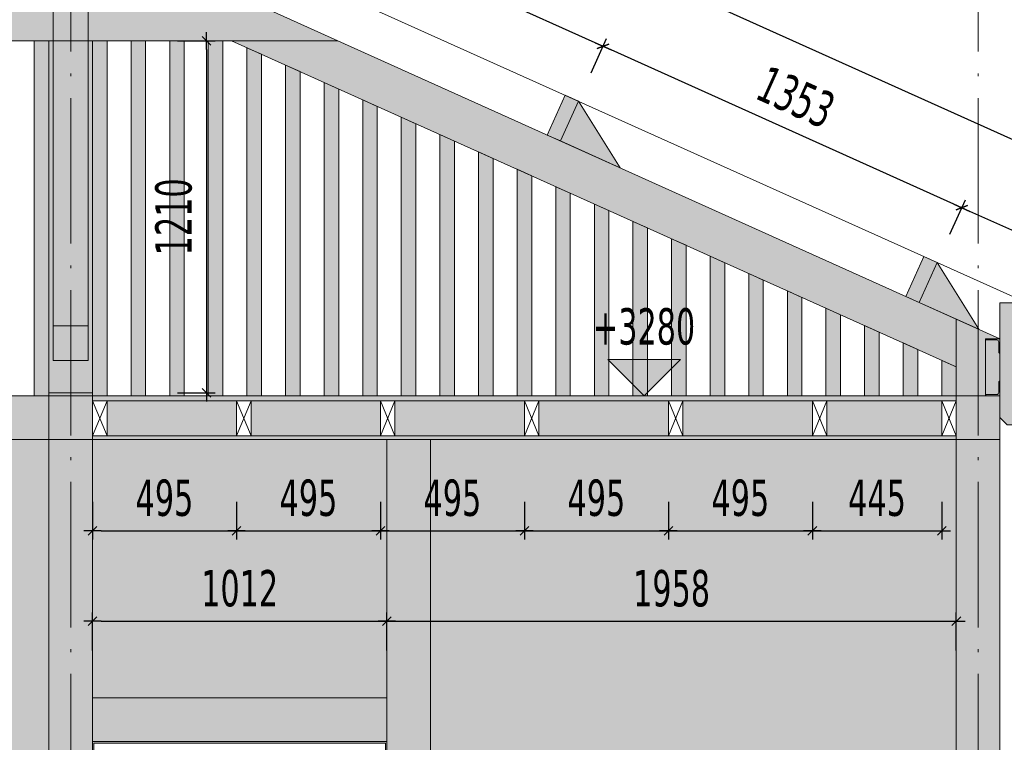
# Model space of a CAD drawing. Header units: millimetres. Extents: x 1567 to 2756, y -116 to 725.
# Tile 416 of 418: x 2632 to 2700, y 432 to 482. Entities that reach past the tile are written whole.
import ezdxf

# ---------------------------------------------------------------- set-up
doc = ezdxf.new("R2010")
doc.units = ezdxf.units.MM
doc.linetypes.add('CADWORK_2', pattern=[1.45, 0.2, -1.25])
doc.linetypes.add('CADWORK_5', pattern=[13.2, 10, -1.5, 0.2, -1.5])
doc.layers.add('Ech.1_50', color=7, linetype='Continuous')
doc.styles.add('tahoma-b', font='txt', dxfattribs={"height": 1})
doc.styles.add('tahoma-z-r', font='txt', dxfattribs={"width": 0.704918})
doc.dimstyles.new('ISO-25', dxfattribs={"dimtxt": 2.5, "dimasz": 2.5, "dimexe": 1.25, "dimexo": 0.625, "dimtad": 1, "dimtxsty": 'Standard', "dimcen": 2.5, "dimadec": 0, "dimazin": 0, "dimtfac": 1, "dimtmove": 0, "dimatfit": 3, "dimfxl": 1, "dimarcsym": 0})

# ---------------------------------------------------------------- blocks, each defined once
blk = doc.blocks.new('cw-dimension-symbol15')
at = {"linetype": 'Continuous', "lineweight": -2}
blk.add_hatch(color=0, dxfattribs=at).paths.add_polyline_path([(0, 0), (-1, 1), (1, 1)])
at = {"color": 0, "linetype": 'Continuous', "lineweight": -2}
for p, q in [((0, 0), (-1, 1)), ((-1, 1), (1, 1)), ((1, 1), (0, 0))]:
    blk.add_line(p, q, dxfattribs=at)
blk = doc.blocks.new('*D173')
at = {"layer": 'Defpoints', "color": 0}
blk.add_point((2675.176, 456.299), dxfattribs=at)
blk.add_point((2675.176, 456.299), dxfattribs=at)
blk.add_point((2675.176, 456.299), dxfattribs=at)
at = {"layer": 'Ech.1_50', "color": 0, "linetype": 'Continuous', "lineweight": -2}
blk.add_line((2675.176, 456.299), (2675.176, 456.299), dxfattribs=at)
at = {"layer": 'Ech.1_50', "color": 7, "linetype": 'Continuous', "lineweight": 5, "insert": (2675.176, 461.049), "char_height": 2.5, "attachment_point": 5, "style": 'tahoma-z-r'}
blk.add_mtext('+3280', dxfattribs=at)
blk = doc.blocks.new('cw-dimension-symbol2')
at = {"color": 0, "linetype": 'Continuous', "lineweight": -2}
for p, q in [((-1, 0), (1, 0)), ((-0.5, -0.5), (0.5, 0.5))]:
    blk.add_line(p, q, dxfattribs=at)
blk = doc.blocks.new('*D183')
at = {"layer": 'Defpoints', "color": 0}
for p in [(2643.085, 480.713), (2643.085, 456.499), (2645.085, 456.499)]:
    blk.add_point(p, dxfattribs=at)
at = {"layer": 'Ech.1_50', "color": 0, "linetype": 'Continuous', "lineweight": -2}
for p, q in [((2643.085, 480.713), (2645.685, 480.713)), ((2645.085, 480.113), (2645.085, 457.099)), ((2643.085, 456.499), (2645.685, 456.499))]:
    blk.add_line(p, q, dxfattribs=at)
at = {"layer": 'Ech.1_50', "color": 0, "lineweight": -2, "xscale": 0.6000000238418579, "yscale": 0.6000000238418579, "zscale": 0.6000000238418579}
for p, rotation in [((2645.085, 480.713), 90), ((2645.085, 456.499), 270)]:
    blk.add_blockref('cw-dimension-symbol2', p, dxfattribs=dict(at, rotation=rotation))
at = {"layer": 'Ech.1_50', "color": 7, "linetype": 'Continuous', "lineweight": 5, "insert": (2642.835, 468.606), "char_height": 2.5, "attachment_point": 5, "rotation": 90, "style": 'tahoma-z-r'}
blk.add_mtext('1210', dxfattribs=at)
blk = doc.blocks.new('*D211')
at = {"layer": 'Defpoints', "color": 0}
for p in [(2657.489, 440.788), (2637.249, 438.788), (2657.489, 438.788)]:
    blk.add_point(p, dxfattribs=at)
at = {"layer": 'Ech.1_50', "color": 0, "linetype": 'Continuous', "lineweight": -2}
for p, q in [((2637.249, 438.788), (2637.249, 441.388)), ((2637.849, 440.788), (2656.889, 440.788)), ((2657.489, 438.788), (2657.489, 441.388))]:
    blk.add_line(p, q, dxfattribs=at)
at = {"layer": 'Ech.1_50', "color": 0, "lineweight": -2, "xscale": 0.6000000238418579, "yscale": 0.6000000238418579, "zscale": 0.6000000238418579, "rotation": 180}
blk.add_blockref('cw-dimension-symbol2', (2637.249, 440.788), dxfattribs=at)
at = {"layer": 'Ech.1_50', "color": 0, "lineweight": -2, "xscale": 0.6000000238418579, "yscale": 0.6000000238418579, "zscale": 0.6000000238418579}
blk.add_blockref('cw-dimension-symbol2', (2657.489, 440.788), dxfattribs=at)
at = {"layer": 'Ech.1_50', "color": 7, "linetype": 'Continuous', "lineweight": 5, "insert": (2647.369, 443.038), "char_height": 2.5, "attachment_point": 5, "style": 'tahoma-z-r'}
blk.add_mtext('1012', dxfattribs=at)
blk = doc.blocks.new('*D212')
at = {"layer": 'Defpoints', "color": 0}
for p in [(2696.649, 440.788), (2657.489, 438.788), (2696.649, 438.788)]:
    blk.add_point(p, dxfattribs=at)
at = {"layer": 'Ech.1_50', "color": 0, "linetype": 'Continuous', "lineweight": -2}
for p, q in [((2657.489, 438.788), (2657.489, 441.388)), ((2658.089, 440.788), (2696.049, 440.788)), ((2696.649, 438.788), (2696.649, 441.388))]:
    blk.add_line(p, q, dxfattribs=at)
at = {"layer": 'Ech.1_50', "color": 0, "lineweight": -2, "xscale": 0.6000000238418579, "yscale": 0.6000000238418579, "zscale": 0.6000000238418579, "rotation": 180}
blk.add_blockref('cw-dimension-symbol2', (2657.489, 440.788), dxfattribs=at)
at = {"layer": 'Ech.1_50', "color": 0, "lineweight": -2, "xscale": 0.6000000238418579, "yscale": 0.6000000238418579, "zscale": 0.6000000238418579}
blk.add_blockref('cw-dimension-symbol2', (2696.649, 440.788), dxfattribs=at)
at = {"layer": 'Ech.1_50', "color": 7, "linetype": 'Continuous', "lineweight": 5, "insert": (2677.069, 443.038), "char_height": 2.5, "attachment_point": 5, "style": 'tahoma-z-r'}
blk.add_mtext('1958', dxfattribs=at)
blk = doc.blocks.new('*D218')
at = {"layer": 'Defpoints', "color": 0}
for p in [(2697.029, 469.228), (2696.208, 467.404), (2720.878, 456.303)]:
    blk.add_point(p, dxfattribs=at)
at = {"layer": 'Ech.1_50', "color": 0, "linetype": 'Continuous', "lineweight": -2}
for p, q in [((2696.208, 467.404), (2697.275, 469.775)), ((2721.152, 458.373), (2697.576, 468.982)), ((2720.878, 456.303), (2721.945, 458.674))]:
    blk.add_line(p, q, dxfattribs=at)
at = {"layer": 'Ech.1_50', "color": 0, "lineweight": -2, "xscale": 0.6000000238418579, "yscale": 0.6000000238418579, "zscale": 0.6000000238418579}
for p, rotation in [((2697.029, 469.228), 155.7722546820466), ((2721.699, 458.126), 335.7722546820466)]:
    blk.add_blockref('cw-dimension-symbol2', p, dxfattribs=dict(at, rotation=rotation))
at = {"layer": 'Ech.1_50', "color": 7, "linetype": 'Continuous', "lineweight": 5, "insert": (2710.287, 465.729), "char_height": 2.5, "attachment_point": 5, "rotation": 335.77225, "style": 'tahoma-z-r'}
blk.add_mtext('1353', dxfattribs=at)
blk = doc.blocks.new('*D219')
at = {"layer": 'Defpoints', "color": 0}
for p in [(2672.358, 480.33), (2671.538, 478.506), (2696.208, 467.404)]:
    blk.add_point(p, dxfattribs=at)
at = {"layer": 'Ech.1_50', "color": 0, "linetype": 'Continuous', "lineweight": -2}
for p, q in [((2671.538, 478.506), (2672.605, 480.877)), ((2696.482, 469.474), (2672.906, 480.083)), ((2696.208, 467.404), (2697.275, 469.775))]:
    blk.add_line(p, q, dxfattribs=at)
at = {"layer": 'Ech.1_50', "color": 0, "lineweight": -2, "xscale": 0.6000000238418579, "yscale": 0.6000000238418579, "zscale": 0.6000000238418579}
for p, rotation in [((2672.358, 480.33), 155.7722546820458), ((2697.029, 469.228), 335.7722546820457)]:
    blk.add_blockref('cw-dimension-symbol2', p, dxfattribs=dict(at, rotation=rotation))
at = {"layer": 'Ech.1_50', "color": 7, "linetype": 'Continuous', "lineweight": 5, "insert": (2685.617, 476.831), "char_height": 2.5, "attachment_point": 5, "rotation": 335.77225, "style": 'tahoma-z-r'}
blk.add_mtext('1353', dxfattribs=at)
blk = doc.blocks.new('*D220')
at = {"layer": 'Defpoints', "color": 0}
for p in [(2647.688, 491.431), (2646.867, 489.608), (2671.538, 478.506)]:
    blk.add_point(p, dxfattribs=at)
at = {"layer": 'Ech.1_50', "color": 0, "linetype": 'Continuous', "lineweight": -2}
for p, q in [((2646.867, 489.608), (2647.934, 491.979)), ((2671.811, 480.576), (2648.235, 491.185)), ((2671.538, 478.506), (2672.605, 480.877))]:
    blk.add_line(p, q, dxfattribs=at)
at = {"layer": 'Ech.1_50', "color": 0, "lineweight": -2, "xscale": 0.6000000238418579, "yscale": 0.6000000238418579, "zscale": 0.6000000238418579}
for p, rotation in [((2647.688, 491.431), 155.7722546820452), ((2672.358, 480.33), 335.7722546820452)]:
    blk.add_blockref('cw-dimension-symbol2', p, dxfattribs=dict(at, rotation=rotation))
at = {"layer": 'Ech.1_50', "color": 7, "linetype": 'Continuous', "lineweight": 5, "insert": (2660.947, 487.932), "char_height": 2.5, "attachment_point": 5, "rotation": 335.77225, "style": 'tahoma-z-r'}
blk.add_mtext('1353', dxfattribs=at)
blk = doc.blocks.new('*D227')
at = {"layer": 'Defpoints', "color": 0}
for p in [(2545.975, 541.286), (2727.696, 461.705), (2726.875, 459.881)]:
    blk.add_point(p, dxfattribs=at)
at = {"layer": 'Ech.1_50', "color": 0, "linetype": 'Continuous', "lineweight": -2}
for p, q in [((2545.975, 541.286), (2547.042, 543.657)), ((2547.343, 542.864), (2727.149, 461.951)), ((2726.875, 459.881), (2727.942, 462.252))]:
    blk.add_line(p, q, dxfattribs=at)
at = {"layer": 'Ech.1_50', "color": 0, "lineweight": -2, "xscale": 0.6000000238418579, "yscale": 0.6000000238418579, "zscale": 0.6000000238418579}
for p, rotation in [((2546.796, 543.11), 155.7722546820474), ((2727.696, 461.705), 335.7722546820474)]:
    blk.add_blockref('cw-dimension-symbol2', p, dxfattribs=dict(at, rotation=rotation))
at = {"layer": 'Ech.1_50', "color": 7, "linetype": 'Continuous', "lineweight": 5, "insert": (2638.169, 504.459), "char_height": 2.5, "attachment_point": 5, "rotation": 335.77225, "style": 'tahoma-z-r'}
blk.add_mtext('9919', dxfattribs=at)
blk = doc.blocks.new('*D308')
at = {"layer": 'Defpoints', "color": 0}
for p in [(2637.249, 449.014), (2647.149, 449.014), (2647.149, 447.014)]:
    blk.add_point(p, dxfattribs=at)
at = {"layer": 'Ech.1_50', "color": 0, "linetype": 'Continuous', "lineweight": -2}
for p, q in [((2637.249, 449.014), (2637.249, 446.414)), ((2647.149, 449.014), (2647.149, 446.414)), ((2637.849, 447.014), (2646.549, 447.014))]:
    blk.add_line(p, q, dxfattribs=at)
at = {"layer": 'Ech.1_50', "color": 0, "lineweight": -2, "xscale": 0.6000000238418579, "yscale": 0.6000000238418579, "zscale": 0.6000000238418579, "rotation": 180}
blk.add_blockref('cw-dimension-symbol2', (2637.249, 447.014), dxfattribs=at)
at = {"layer": 'Ech.1_50', "color": 0, "lineweight": -2, "xscale": 0.6000000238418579, "yscale": 0.6000000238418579, "zscale": 0.6000000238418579}
blk.add_blockref('cw-dimension-symbol2', (2647.149, 447.014), dxfattribs=at)
at = {"layer": 'Ech.1_50', "color": 7, "linetype": 'Continuous', "lineweight": 5, "insert": (2642.199, 449.264), "char_height": 2.5, "attachment_point": 5, "style": 'tahoma-z-r'}
blk.add_mtext('495', dxfattribs=at)
blk = doc.blocks.new('*D309')
at = {"layer": 'Defpoints', "color": 0}
for p in [(2647.149, 449.014), (2657.049, 449.014), (2657.049, 447.014)]:
    blk.add_point(p, dxfattribs=at)
at = {"layer": 'Ech.1_50', "color": 0, "linetype": 'Continuous', "lineweight": -2}
for p, q in [((2647.149, 449.014), (2647.149, 446.414)), ((2657.049, 449.014), (2657.049, 446.414)), ((2647.749, 447.014), (2656.449, 447.014))]:
    blk.add_line(p, q, dxfattribs=at)
at = {"layer": 'Ech.1_50', "color": 0, "lineweight": -2, "xscale": 0.6000000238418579, "yscale": 0.6000000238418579, "zscale": 0.6000000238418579, "rotation": 180}
blk.add_blockref('cw-dimension-symbol2', (2647.149, 447.014), dxfattribs=at)
at = {"layer": 'Ech.1_50', "color": 0, "lineweight": -2, "xscale": 0.6000000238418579, "yscale": 0.6000000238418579, "zscale": 0.6000000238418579}
blk.add_blockref('cw-dimension-symbol2', (2657.049, 447.014), dxfattribs=at)
at = {"layer": 'Ech.1_50', "color": 7, "linetype": 'Continuous', "lineweight": 5, "insert": (2652.099, 449.264), "char_height": 2.5, "attachment_point": 5, "style": 'tahoma-z-r'}
blk.add_mtext('495', dxfattribs=at)
blk = doc.blocks.new('*D310')
at = {"layer": 'Defpoints', "color": 0}
for p in [(2657.049, 449.014), (2666.949, 449.014), (2666.949, 447.014)]:
    blk.add_point(p, dxfattribs=at)
at = {"layer": 'Ech.1_50', "color": 0, "linetype": 'Continuous', "lineweight": -2}
for p, q in [((2657.049, 449.014), (2657.049, 446.414)), ((2666.949, 449.014), (2666.949, 446.414)), ((2657.649, 447.014), (2666.349, 447.014))]:
    blk.add_line(p, q, dxfattribs=at)
at = {"layer": 'Ech.1_50', "color": 0, "lineweight": -2, "xscale": 0.6000000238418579, "yscale": 0.6000000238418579, "zscale": 0.6000000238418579, "rotation": 180}
blk.add_blockref('cw-dimension-symbol2', (2657.049, 447.014), dxfattribs=at)
at = {"layer": 'Ech.1_50', "color": 0, "lineweight": -2, "xscale": 0.6000000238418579, "yscale": 0.6000000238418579, "zscale": 0.6000000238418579}
blk.add_blockref('cw-dimension-symbol2', (2666.949, 447.014), dxfattribs=at)
at = {"layer": 'Ech.1_50', "color": 7, "linetype": 'Continuous', "lineweight": 5, "insert": (2661.999, 449.264), "char_height": 2.5, "attachment_point": 5, "style": 'tahoma-z-r'}
blk.add_mtext('495', dxfattribs=at)
blk = doc.blocks.new('*D311')
at = {"layer": 'Defpoints', "color": 0}
for p in [(2666.949, 449.014), (2676.849, 449.014), (2676.849, 447.014)]:
    blk.add_point(p, dxfattribs=at)
at = {"layer": 'Ech.1_50', "color": 0, "linetype": 'Continuous', "lineweight": -2}
for p, q in [((2666.949, 449.014), (2666.949, 446.414)), ((2676.849, 449.014), (2676.849, 446.414)), ((2667.549, 447.014), (2676.249, 447.014))]:
    blk.add_line(p, q, dxfattribs=at)
at = {"layer": 'Ech.1_50', "color": 0, "lineweight": -2, "xscale": 0.6000000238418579, "yscale": 0.6000000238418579, "zscale": 0.6000000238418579, "rotation": 180}
blk.add_blockref('cw-dimension-symbol2', (2666.949, 447.014), dxfattribs=at)
at = {"layer": 'Ech.1_50', "color": 0, "lineweight": -2, "xscale": 0.6000000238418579, "yscale": 0.6000000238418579, "zscale": 0.6000000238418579}
blk.add_blockref('cw-dimension-symbol2', (2676.849, 447.014), dxfattribs=at)
at = {"layer": 'Ech.1_50', "color": 7, "linetype": 'Continuous', "lineweight": 5, "insert": (2671.899, 449.264), "char_height": 2.5, "attachment_point": 5, "style": 'tahoma-z-r'}
blk.add_mtext('495', dxfattribs=at)
blk = doc.blocks.new('*D312')
at = {"layer": 'Defpoints', "color": 0}
for p in [(2676.849, 449.014), (2686.749, 449.014), (2686.749, 447.014)]:
    blk.add_point(p, dxfattribs=at)
at = {"layer": 'Ech.1_50', "color": 0, "linetype": 'Continuous', "lineweight": -2}
for p, q in [((2676.849, 449.014), (2676.849, 446.414)), ((2686.749, 449.014), (2686.749, 446.414)), ((2677.449, 447.014), (2686.149, 447.014))]:
    blk.add_line(p, q, dxfattribs=at)
at = {"layer": 'Ech.1_50', "color": 0, "lineweight": -2, "xscale": 0.6000000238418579, "yscale": 0.6000000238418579, "zscale": 0.6000000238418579, "rotation": 180}
blk.add_blockref('cw-dimension-symbol2', (2676.849, 447.014), dxfattribs=at)
at = {"layer": 'Ech.1_50', "color": 0, "lineweight": -2, "xscale": 0.6000000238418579, "yscale": 0.6000000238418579, "zscale": 0.6000000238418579}
blk.add_blockref('cw-dimension-symbol2', (2686.749, 447.014), dxfattribs=at)
at = {"layer": 'Ech.1_50', "color": 7, "linetype": 'Continuous', "lineweight": 5, "insert": (2681.799, 449.264), "char_height": 2.5, "attachment_point": 5, "style": 'tahoma-z-r'}
blk.add_mtext('495', dxfattribs=at)
blk = doc.blocks.new('*D313')
at = {"layer": 'Defpoints', "color": 0}
for p in [(2686.749, 449.014), (2695.649, 449.014), (2695.649, 447.014)]:
    blk.add_point(p, dxfattribs=at)
at = {"layer": 'Ech.1_50', "color": 0, "linetype": 'Continuous', "lineweight": -2}
for p, q in [((2686.749, 449.014), (2686.749, 446.414)), ((2695.649, 449.014), (2695.649, 446.414)), ((2687.349, 447.014), (2695.049, 447.014))]:
    blk.add_line(p, q, dxfattribs=at)
at = {"layer": 'Ech.1_50', "color": 0, "lineweight": -2, "xscale": 0.6000000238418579, "yscale": 0.6000000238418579, "zscale": 0.6000000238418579, "rotation": 180}
blk.add_blockref('cw-dimension-symbol2', (2686.749, 447.014), dxfattribs=at)
at = {"layer": 'Ech.1_50', "color": 0, "lineweight": -2, "xscale": 0.6000000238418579, "yscale": 0.6000000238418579, "zscale": 0.6000000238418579}
blk.add_blockref('cw-dimension-symbol2', (2695.649, 447.014), dxfattribs=at)
at = {"layer": 'Ech.1_50', "color": 7, "linetype": 'Continuous', "lineweight": 5, "insert": (2691.199, 449.264), "char_height": 2.5, "attachment_point": 5, "style": 'tahoma-z-r'}
blk.add_mtext('445', dxfattribs=at)

msp = doc.modelspace()

# ---------------------------------------------------------------- hatches: boundary and pattern name
at = {"layer": 'Ech.1_50', "linetype": 'Continuous', "lineweight": 5, "true_color": 0xd4c4b3, "transparency": 33554687}
for points in [[(2554.249, 480.713), (2634.549, 480.713), (2634.549, 483.113), (2554.249, 483.113), (2554.249, 480.713)], [(2648.783, 483.113), (2636.949, 483.113), (2636.949, 480.713), (2654.117, 480.713), (2648.783, 483.113)], [(2654.117, 480.713), (2646.806, 480.713), (2696.649, 458.283), (2696.649, 461.573), (2654.117, 480.713)]]:
    msp.add_hatch(color=9, dxfattribs=at).paths.add_polyline_path(points)
at = {"layer": 'Ech.1_50', "linetype": 'Continuous', "lineweight": 5, "true_color": 0xc77676, "transparency": 33554687}
for points in [[(2636.949, 483.113), (2634.549, 483.113), (2634.549, 480.713), (2636.949, 480.713), (2636.949, 483.113)], [(2634.549, 458.713), (2636.949, 458.713), (2636.949, 461.113), (2634.549, 461.113), (2634.549, 458.713)]]:
    msp.add_hatch(color=23, dxfattribs=at).paths.add_polyline_path(points)
at = {"layer": 'Ech.1_50', "linetype": 'Continuous', "lineweight": 5, "true_color": 0xeaddd7, "transparency": 33554687}
for points in [[(2633.249, 456.299), (2634.249, 456.299), (2634.249, 480.713), (2633.249, 480.713), (2633.249, 456.299)], [(2638.249, 480.713), (2637.249, 480.713), (2637.249, 456.299), (2638.249, 456.299), (2638.249, 480.713)], [(2639.904, 456.299), (2640.904, 456.299), (2640.904, 480.713), (2639.904, 480.713), (2639.904, 456.299)], [(2642.558, 456.299), (2643.558, 456.299), (2643.558, 480.713), (2642.558, 480.713), (2642.558, 456.299)], [(2645.213, 456.299), (2646.213, 456.299), (2646.213, 480.713), (2645.213, 480.713), (2645.213, 456.299)], [(2647.867, 456.299), (2648.867, 456.299), (2648.867, 479.785), (2647.867, 480.235), (2647.867, 456.299)], [(2650.522, 456.299), (2651.522, 456.299), (2651.522, 478.59), (2650.522, 479.04), (2650.522, 456.299)], [(2653.177, 456.299), (2654.177, 456.299), (2654.177, 477.396), (2653.177, 477.846), (2653.177, 456.299)], [(2655.831, 456.299), (2656.831, 456.299), (2656.831, 476.201), (2655.831, 476.651), (2655.831, 456.299)], [(2658.486, 456.299), (2659.486, 456.299), (2659.486, 475.007), (2658.486, 475.457), (2658.486, 456.299)], [(2661.14, 456.299), (2662.14, 456.299), (2662.14, 473.812), (2661.14, 474.262), (2661.14, 456.299)], [(2663.795, 456.299), (2664.795, 456.299), (2664.795, 472.618), (2663.795, 473.068), (2663.795, 456.299)], [(2666.449, 456.299), (2667.449, 456.299), (2667.449, 471.423), (2666.449, 471.873), (2666.449, 456.299)], [(2669.104, 456.299), (2670.104, 456.299), (2670.104, 470.229), (2669.104, 470.679), (2669.104, 456.299)], [(2671.758, 456.299), (2672.758, 456.299), (2672.758, 469.034), (2671.758, 469.484), (2671.758, 456.299)], [(2674.413, 456.299), (2675.413, 456.299), (2675.413, 467.839), (2674.413, 468.289), (2674.413, 456.299)], [(2677.067, 456.299), (2678.067, 456.299), (2678.067, 466.645), (2677.067, 467.095), (2677.067, 456.299)], [(2679.722, 456.299), (2680.722, 456.299), (2680.722, 465.45), (2679.722, 465.9), (2679.722, 456.299)], [(2682.377, 456.299), (2683.377, 456.299), (2683.377, 464.256), (2682.377, 464.706), (2682.377, 456.299)], [(2685.031, 456.299), (2686.031, 456.299), (2686.031, 463.061), (2685.031, 463.511), (2685.031, 456.299)], [(2700.149, 454.299), (2700.649, 454.299), (2700.649, 462.699), (2699.649, 462.699), (2699.649, 454.799), (2700.149, 454.299)], [(2687.686, 456.299), (2688.686, 456.299), (2688.686, 461.867), (2687.686, 462.317), (2687.686, 456.299)], [(2690.34, 456.299), (2691.34, 456.299), (2691.34, 460.672), (2690.34, 461.122), (2690.34, 456.299)], [(2692.995, 456.299), (2693.995, 456.299), (2693.995, 459.478), (2692.995, 459.928), (2692.995, 456.299)], [(2695.649, 456.299), (2696.649, 456.299), (2696.649, 458.283), (2695.649, 458.733), (2695.649, 456.299)]]:
    msp.add_hatch(color=254, dxfattribs=at).paths.add_polyline_path(points)
at = {"layer": 'Ech.1_50', "linetype": 'Continuous', "lineweight": 5, "true_color": 0xe0c8b3, "transparency": 33554687}
for points in [[(2634.249, 456.499), (2637.249, 456.499), (2637.249, 480.713), (2636.949, 480.713), (2636.949, 458.713), (2634.549, 458.713), (2634.549, 480.713), (2634.249, 480.713), (2634.249, 456.499)], [(2696.649, 456.299), (2698.649, 456.299), (2698.649, 460.223), (2699.649, 460.223), (2696.649, 461.573), (2696.649, 456.299)]]:
    msp.add_hatch(color=9, dxfattribs=at).paths.add_polyline_path(points)
at = {"layer": 'Ech.1_50', "linetype": 'Continuous', "lineweight": 5, "true_color": 0xe0d9d1, "transparency": 33554687}
msp.add_hatch(color=254, dxfattribs=at).paths.add_polyline_path([(2636.949, 480.713), (2634.549, 480.713), (2634.549, 461.113), (2636.949, 461.113), (2636.949, 480.713)])
at = {"layer": 'Ech.1_50', "linetype": 'Continuous', "lineweight": 5, "true_color": 0xe0d1b3, "transparency": 33554687}
for points in [[(2670.661, 476.557), (2669.749, 476.968), (2668.518, 474.232), (2669.43, 473.822), (2670.661, 476.557)], [(2695.331, 465.456), (2694.419, 465.866), (2693.188, 463.13), (2694.1, 462.72), (2695.331, 465.456)]]:
    msp.add_hatch(color=254, dxfattribs=at).paths.add_polyline_path(points)
at = {"layer": 'Ech.1_50', "linetype": 'Continuous', "lineweight": 5, "true_color": 0xf7d1b3, "transparency": 33554687}
for points in [[(2669.43, 473.822), (2673.533, 471.975), (2670.661, 476.557), (2669.43, 473.822)], [(2694.1, 462.72), (2698.204, 460.873), (2695.331, 465.456), (2694.1, 462.72)]]:
    msp.add_hatch(color=254, dxfattribs=at).paths.add_polyline_path(points)
at = {"layer": 'Ech.1_50', "linetype": 'Continuous', "lineweight": 5, "true_color": 0xb3d6f7, "transparency": 33554687}
for points in [[(2699.639, 459.223), (2699.649, 459.223), (2699.649, 460.223), (2698.649, 460.223), (2698.649, 460.213, 0.414214), (2698.719, 460.143), (2699.429, 460.143, -0.414214), (2699.569, 460.003), (2699.569, 459.293, 0.414214), (2699.639, 459.223)], [(2698.719, 456.379), (2699.429, 456.379, 0.414214), (2699.569, 456.519), (2699.569, 457.229, -0.414214), (2699.639, 457.299), (2699.649, 457.299), (2699.649, 459.223), (2699.639, 459.223, -0.414214), (2699.569, 459.293), (2699.569, 460.003, 0.414214), (2699.429, 460.143), (2698.719, 460.143, -0.414214), (2698.649, 460.213), (2698.649, 456.309, -0.414214), (2698.719, 456.379)], [(2699.429, 456.379), (2698.719, 456.379, 0.414214), (2698.649, 456.309), (2698.649, 456.299), (2699.649, 456.299), (2699.649, 457.299), (2699.639, 457.299, 0.414214), (2699.569, 457.229), (2699.569, 456.519, -0.414214), (2699.429, 456.379)], [(2634.249, 456.299), (2637.249, 456.299), (2637.249, 456.499), (2634.249, 456.499), (2634.249, 456.299)]]:
    msp.add_hatch(color=254, dxfattribs=at).paths.add_polyline_path(points)
at = {"layer": 'Ech.1_50', "linetype": 'Continuous', "lineweight": 5, "true_color": 0xf3f3f3, "transparency": 33554687}
for points in [[(2634.249, 456.299), (2554.249, 456.299), (2554.249, 453.299), (2634.249, 453.299), (2634.249, 456.299)], [(2634.249, 453.299), (2637.249, 453.299), (2637.249, 456.299), (2634.249, 456.299), (2634.249, 453.299)], [(2696.649, 453.299), (2699.649, 453.299), (2699.649, 456.299), (2696.649, 456.299), (2696.649, 453.299)], [(2637.249, 453.299), (2696.649, 453.299), (2696.649, 453.539), (2637.249, 453.539), (2637.249, 453.299)], [(2660.489, 453.299), (2657.489, 453.299), (2657.489, 390.713), (2660.489, 390.713), (2660.489, 453.299)], [(2637.249, 432.513), (2657.489, 432.513), (2657.489, 435.513), (2637.249, 435.513), (2637.249, 432.513)]]:
    msp.add_hatch(color=7, dxfattribs=at).paths.add_polyline_path(points)
at = {"layer": 'Ech.1_50', "linetype": 'Continuous', "lineweight": 5, "true_color": 0xf7e0b3, "transparency": 33554687}
msp.add_hatch(color=254, dxfattribs=at).paths.add_polyline_path([(2637.249, 455.939), (2696.649, 455.939), (2696.649, 456.299), (2637.249, 456.299), (2637.249, 455.939)])
at = {"layer": 'Ech.1_50', "linetype": 'Continuous', "lineweight": 5, "true_color": 0xeaccb3, "transparency": 33554687}
for points in [[(2638.249, 453.539), (2647.149, 453.539), (2647.149, 455.939), (2638.249, 455.939), (2638.249, 453.539)], [(2648.149, 453.539), (2657.049, 453.539), (2657.049, 455.939), (2648.149, 455.939), (2648.149, 453.539)], [(2658.049, 453.539), (2666.949, 453.539), (2666.949, 455.939), (2658.049, 455.939), (2658.049, 453.539)], [(2667.949, 453.539), (2676.849, 453.539), (2676.849, 455.939), (2667.949, 455.939), (2667.949, 453.539)], [(2677.849, 453.539), (2686.749, 453.539), (2686.749, 455.939), (2677.849, 455.939), (2677.849, 453.539)], [(2687.749, 453.539), (2695.649, 453.539), (2695.649, 455.939), (2687.749, 455.939), (2687.749, 453.539)]]:
    msp.add_hatch(color=254, dxfattribs=at).paths.add_polyline_path(points)
at = {"layer": 'Ech.1_50', "linetype": 'Continuous', "lineweight": 5, "true_color": 0xfdfdfd, "transparency": 33554687}
for points in [[(2634.249, 453.299), (2554.249, 453.299), (2554.249, 390.713), (2634.249, 390.713), (2634.249, 408.607), (2633.949, 408.607), (2633.949, 411.447), (2633.589, 411.447), (2633.589, 411.493), (2633.069, 411.493, -1), (2633.069, 411.893), (2633.589, 411.893), (2633.589, 411.927), (2633.949, 411.927), (2633.949, 413.467), (2634.249, 413.467), (2634.249, 453.299)], [(2637.249, 453.299), (2634.249, 453.299), (2634.249, 390.713), (2637.249, 390.713), (2637.249, 453.299)], [(2657.489, 453.299), (2637.249, 453.299), (2637.249, 435.513), (2657.489, 435.513), (2657.489, 453.299)], [(2660.489, 390.713), (2696.649, 390.713), (2696.649, 453.299), (2660.489, 453.299), (2660.489, 390.713)], [(2699.649, 453.299), (2696.649, 453.299), (2696.649, 382.713), (2699.649, 382.713), (2699.649, 453.299)], [(2637.249, 390.713), (2637.349, 390.713), (2637.349, 432.413), (2657.389, 432.413), (2657.389, 390.713), (2657.489, 390.713), (2657.489, 432.513), (2637.249, 432.513), (2637.249, 390.713)]]:
    msp.add_hatch(color=7, dxfattribs=at).paths.add_polyline_path(points)

# ---------------------------------------------------------------- linework, layer by layer
at = {"layer": 'Ech.1_50', "color": 5, "linetype": 'Continuous', "lineweight": 5}
msp.add_line((2542.749, 534.118), (2723.649, 452.713), dxfattribs=at)
at = {"layer": 'Ech.1_50', "color": 24, "linetype": 'Continuous', "lineweight": 5, "transparency": 33554687}
for p, q in [((2637.249, 455.939), (2638.249, 453.539)), ((2637.249, 453.539), (2638.249, 455.939)), ((2647.149, 455.939), (2648.149, 453.539)), ((2647.149, 453.539), (2648.149, 455.939)), ((2657.049, 455.939), (2658.049, 453.539)), ((2657.049, 453.539), (2658.049, 455.939)), ((2666.949, 455.939), (2667.949, 453.539)), ((2666.949, 453.539), (2667.949, 455.939)), ((2676.849, 455.939), (2677.849, 453.539)), ((2676.849, 453.539), (2677.849, 455.939)), ((2686.749, 455.939), (2687.749, 453.539)), ((2686.749, 453.539), (2687.749, 455.939)), ((2695.649, 455.939), (2696.649, 453.539)), ((2695.649, 453.539), (2696.649, 455.939))]:
    msp.add_line(p, q, dxfattribs=at)
at = {"layer": 'Ech.1_50', "color": 7, "linetype": 'CADWORK_5', "lineweight": 5}
for points in [[(2635.749, 361.169), (2635.749, 551.068)], [(2698.149, 361.169), (2698.149, 551.068)]]:
    msp.add_lwpolyline(points, dxfattribs=at)
at = {"layer": 'Ech.1_50', "color": 7, "linetype": 'Continuous', "lineweight": 5}
for points in [[(2554.249, 480.713), (2634.549, 480.713), (2634.549, 483.113), (2554.249, 483.113), (2554.249, 480.713)], [(2636.949, 483.113), (2634.549, 483.113), (2634.549, 480.713), (2636.949, 480.713), (2636.949, 483.113)], [(2648.783, 483.113), (2636.949, 483.113), (2636.949, 480.713), (2654.117, 480.713), (2648.783, 483.113)], [(2633.249, 456.299), (2634.249, 456.299), (2634.249, 480.713), (2633.249, 480.713), (2633.249, 456.299)], [(2634.249, 456.499), (2637.249, 456.499), (2637.249, 480.713), (2636.949, 480.713), (2636.949, 458.713), (2634.549, 458.713), (2634.549, 480.713), (2634.249, 480.713), (2634.249, 456.499)], [(2636.949, 480.713), (2634.549, 480.713), (2634.549, 461.113), (2636.949, 461.113), (2636.949, 480.713)], [(2638.249, 480.713), (2637.249, 480.713), (2637.249, 456.299), (2638.249, 456.299), (2638.249, 480.713)], [(2639.904, 456.299), (2640.904, 456.299), (2640.904, 480.713), (2639.904, 480.713), (2639.904, 456.299)], [(2642.558, 456.299), (2643.558, 456.299), (2643.558, 480.713), (2642.558, 480.713), (2642.558, 456.299)], [(2645.213, 456.299), (2646.213, 456.299), (2646.213, 480.713), (2645.213, 480.713), (2645.213, 456.299)], [(2654.117, 480.713), (2646.806, 480.713), (2696.649, 458.283), (2696.649, 461.573), (2654.117, 480.713)], [(2647.867, 456.299), (2648.867, 456.299), (2648.867, 479.785), (2647.867, 480.235), (2647.867, 456.299)], [(2650.522, 456.299), (2651.522, 456.299), (2651.522, 478.59), (2650.522, 479.04), (2650.522, 456.299)], [(2653.177, 456.299), (2654.177, 456.299), (2654.177, 477.396), (2653.177, 477.846), (2653.177, 456.299)], [(2670.661, 476.557), (2669.749, 476.968), (2668.518, 474.232), (2669.43, 473.822), (2670.661, 476.557)], [(2655.831, 456.299), (2656.831, 456.299), (2656.831, 476.201), (2655.831, 476.651), (2655.831, 456.299)], [(2669.43, 473.822), (2673.533, 471.975), (2670.661, 476.557), (2669.43, 473.822)], [(2658.486, 456.299), (2659.486, 456.299), (2659.486, 475.007), (2658.486, 475.457), (2658.486, 456.299)], [(2661.14, 456.299), (2662.14, 456.299), (2662.14, 473.812), (2661.14, 474.262), (2661.14, 456.299)], [(2663.795, 456.299), (2664.795, 456.299), (2664.795, 472.618), (2663.795, 473.068), (2663.795, 456.299)], [(2666.449, 456.299), (2667.449, 456.299), (2667.449, 471.423), (2666.449, 471.873), (2666.449, 456.299)], [(2669.104, 456.299), (2670.104, 456.299), (2670.104, 470.229), (2669.104, 470.679), (2669.104, 456.299)], [(2671.758, 456.299), (2672.758, 456.299), (2672.758, 469.034), (2671.758, 469.484), (2671.758, 456.299)], [(2674.413, 456.299), (2675.413, 456.299), (2675.413, 467.839), (2674.413, 468.289), (2674.413, 456.299)], [(2677.067, 456.299), (2678.067, 456.299), (2678.067, 466.645), (2677.067, 467.095), (2677.067, 456.299)], [(2679.722, 456.299), (2680.722, 456.299), (2680.722, 465.45), (2679.722, 465.9), (2679.722, 456.299)], [(2695.331, 465.456), (2694.419, 465.866), (2693.188, 463.13), (2694.1, 462.72), (2695.331, 465.456)], [(2694.1, 462.72), (2698.204, 460.873), (2695.331, 465.456), (2694.1, 462.72)], [(2682.377, 456.299), (2683.377, 456.299), (2683.377, 464.256), (2682.377, 464.706), (2682.377, 456.299)], [(2685.031, 456.299), (2686.031, 456.299), (2686.031, 463.061), (2685.031, 463.511), (2685.031, 456.299)], [(2700.149, 454.299), (2700.649, 454.299), (2700.649, 462.699), (2699.649, 462.699), (2699.649, 454.799), (2700.149, 454.299)], [(2687.686, 456.299), (2688.686, 456.299), (2688.686, 461.867), (2687.686, 462.317), (2687.686, 456.299)], [(2634.549, 458.713), (2636.949, 458.713), (2636.949, 461.113), (2634.549, 461.113), (2634.549, 458.713)], [(2690.34, 456.299), (2691.34, 456.299), (2691.34, 460.672), (2690.34, 461.122), (2690.34, 456.299)], [(2696.649, 456.299), (2698.649, 456.299), (2698.649, 460.223), (2699.649, 460.223), (2696.649, 461.573), (2696.649, 456.299)], [(2692.995, 456.299), (2693.995, 456.299), (2693.995, 459.478), (2692.995, 459.928), (2692.995, 456.299)], [(2695.649, 456.299), (2696.649, 456.299), (2696.649, 458.283), (2695.649, 458.733), (2695.649, 456.299)], [(2634.249, 456.299), (2637.249, 456.299), (2637.249, 456.499), (2634.249, 456.499), (2634.249, 456.299)], [(2634.249, 456.299), (2554.249, 456.299), (2554.249, 453.299), (2634.249, 453.299), (2634.249, 456.299)], [(2634.249, 453.299), (2637.249, 453.299), (2637.249, 456.299), (2634.249, 456.299), (2634.249, 453.299)], [(2637.249, 455.939), (2696.649, 455.939), (2696.649, 456.299), (2637.249, 456.299), (2637.249, 455.939)], [(2638.249, 455.939), (2637.249, 455.939), (2637.249, 453.539), (2638.249, 453.539), (2638.249, 455.939)], [(2638.249, 453.539), (2647.149, 453.539), (2647.149, 455.939), (2638.249, 455.939), (2638.249, 453.539)], [(2648.149, 455.939), (2647.149, 455.939), (2647.149, 453.539), (2648.149, 453.539), (2648.149, 455.939)], [(2648.149, 453.539), (2657.049, 453.539), (2657.049, 455.939), (2648.149, 455.939), (2648.149, 453.539)], [(2658.049, 455.939), (2657.049, 455.939), (2657.049, 453.539), (2658.049, 453.539), (2658.049, 455.939)], [(2658.049, 453.539), (2666.949, 453.539), (2666.949, 455.939), (2658.049, 455.939), (2658.049, 453.539)], [(2667.949, 455.939), (2666.949, 455.939), (2666.949, 453.539), (2667.949, 453.539), (2667.949, 455.939)], [(2667.949, 453.539), (2676.849, 453.539), (2676.849, 455.939), (2667.949, 455.939), (2667.949, 453.539)], [(2677.849, 455.939), (2676.849, 455.939), (2676.849, 453.539), (2677.849, 453.539), (2677.849, 455.939)], [(2677.849, 453.539), (2686.749, 453.539), (2686.749, 455.939), (2677.849, 455.939), (2677.849, 453.539)], [(2687.749, 455.939), (2686.749, 455.939), (2686.749, 453.539), (2687.749, 453.539), (2687.749, 455.939)], [(2687.749, 453.539), (2695.649, 453.539), (2695.649, 455.939), (2687.749, 455.939), (2687.749, 453.539)], [(2696.649, 455.939), (2695.649, 455.939), (2695.649, 453.539), (2696.649, 453.539), (2696.649, 455.939)], [(2696.649, 453.299), (2699.649, 453.299), (2699.649, 456.299), (2696.649, 456.299), (2696.649, 453.299)], [(2637.249, 453.299), (2634.249, 453.299), (2634.249, 390.713), (2637.249, 390.713), (2637.249, 453.299)], [(2637.249, 453.299), (2696.649, 453.299), (2696.649, 453.539), (2637.249, 453.539), (2637.249, 453.299)], [(2657.489, 453.299), (2637.249, 453.299), (2637.249, 435.513), (2657.489, 435.513), (2657.489, 453.299)], [(2660.489, 453.299), (2657.489, 453.299), (2657.489, 390.713), (2660.489, 390.713), (2660.489, 453.299)], [(2660.489, 390.713), (2696.649, 390.713), (2696.649, 453.299), (2660.489, 453.299), (2660.489, 390.713)], [(2699.649, 453.299), (2696.649, 453.299), (2696.649, 382.713), (2699.649, 382.713), (2699.649, 453.299)], [(2637.249, 432.513), (2657.489, 432.513), (2657.489, 435.513), (2637.249, 435.513), (2637.249, 432.513)], [(2637.249, 390.713), (2637.349, 390.713), (2637.349, 432.413), (2657.389, 432.413), (2657.389, 390.713), (2657.489, 390.713), (2657.489, 432.513), (2637.249, 432.513), (2637.249, 390.713)]]:
    msp.add_lwpolyline(points, close=True, dxfattribs=at)
for points in [[(2699.639, 459.223), (2699.649, 459.223), (2699.649, 460.223), (2698.649, 460.223), (2698.649, 460.213, 0.414214), (2698.719, 460.143), (2699.429, 460.143, -0.414214), (2699.569, 460.003), (2699.569, 459.293, 0.414214), (2699.639, 459.223)], [(2698.719, 456.379), (2699.429, 456.379, 0.414214), (2699.569, 456.519), (2699.569, 457.229, -0.414214), (2699.639, 457.299), (2699.649, 457.299), (2699.649, 459.223), (2699.639, 459.223, -0.414214), (2699.569, 459.293), (2699.569, 460.003, 0.414214), (2699.429, 460.143), (2698.719, 460.143, -0.414214), (2698.649, 460.213), (2698.649, 456.309, -0.414214), (2698.719, 456.379)], [(2699.429, 456.379), (2698.719, 456.379, 0.414214), (2698.649, 456.309), (2698.649, 456.299), (2699.649, 456.299), (2699.649, 457.299), (2699.639, 457.299, 0.414214), (2699.569, 457.229), (2699.569, 456.519, -0.414214), (2699.429, 456.379)], [(2634.249, 453.299), (2554.249, 453.299), (2554.249, 390.713), (2634.249, 390.713), (2634.249, 408.607), (2633.949, 408.607), (2633.949, 411.447), (2633.589, 411.447), (2633.589, 411.493), (2633.069, 411.493, -1), (2633.069, 411.893), (2633.589, 411.893), (2633.589, 411.927), (2633.949, 411.927), (2633.949, 413.467), (2634.249, 413.467), (2634.249, 453.299)]]:
    msp.add_lwpolyline(points, format="xyb", close=True, dxfattribs=at)
at = {"layer": 'Ech.1_50', "color": 9, "linetype": 'CADWORK_2', "lineweight": 5, "elevation": 50}
msp.add_lwpolyline([(2637.249, 456.299), (2675.176, 456.299)], dxfattribs=at)

# ---------------------------------------------------------------- block references
at = {"layer": 'Ech.1_50', "color": 7, "lineweight": 5, "xscale": 2.5, "yscale": 2.5, "zscale": 2.5}
msp.add_blockref('cw-dimension-symbol15', (2675.176, 456.299), dxfattribs=at)

# ---------------------------------------------------------------- dimensions: what is measured, and where the dimension line sits
at = {"layer": 'Ech.1_50', "color": 7, "linetype": 'Continuous', "lineweight": 5}
for base, p1, p2, angle, text, picture, middle, turn in [((2727.696, 461.705), (2545.975, 541.286), (2726.875, 459.881), 335.77225, '9919', '*D227', (2638.169, 504.459), -24.22775), ((2647.688, 491.431), (2671.538, 478.506), (2646.867, 489.608), 155.77225, '1353', '*D220', (2660.947, 487.932), -24.22775), ((2645.085, 456.499), (2643.085, 480.713), (2643.085, 456.499), 270, '1210', '*D183', (2642.835, 468.606), 90), ((2672.358, 480.33), (2696.208, 467.404), (2671.538, 478.506), 155.77225, '1353', '*D219', (2685.617, 476.831), -24.22775), ((2697.029, 469.228), (2720.878, 456.303), (2696.208, 467.404), 155.77225, '1353', '*D218', (2710.287, 465.729), -24.22775)]:
    dim = msp.add_linear_dim(base=base, p1=p1, p2=p2, angle=angle, text=text, dimstyle='ISO-25', override={"dimtxt": 2.5, "dimasz": 0.6, "dimexe": 0.6, "dimexo": 0, "dimgap": 0, "dimdec": 0, "dimlfac": 1, "dimtxsty": 'tahoma-z-r', "dimblk": 'cw-dimension-symbol2', "dimclrt": 7, "dimtmove": 2}, dxfattribs=at)
    dim.commit()
    dim.dimension.update_dxf_attribs({"geometry": picture, "text_midpoint": middle, "dimtype": 161, "text_rotation": turn})
dim = msp.add_ordinate_dim(feature_location=(2675.176, 456.299), offset=(0, 0), dtype=0, origin=(2675.176, 456.299), text='+3280', dimstyle='ISO-25', override={"dimtxt": 2.5, "dimasz": 0.3, "dimexe": 0.6, "dimexo": 0, "dimgap": 0, "dimdec": 0, "dimlfac": 1, "dimtxsty": 'tahoma-z-r', "dimblk": 'cw-dimension-symbol15', "dimclrt": 7, "dimtmove": 2}, dxfattribs=at)
dim.commit()
dim.dimension.update_dxf_attribs({"geometry": '*D173', "text_midpoint": (2675.176, 461.049)})
for base, p1, p2, text, picture, middle in [((2647.149, 447.014), (2637.249, 449.014), (2647.149, 449.014), '495', '*D308', (2642.199, 449.264)), ((2657.049, 447.014), (2647.149, 449.014), (2657.049, 449.014), '495', '*D309', (2652.099, 449.264)), ((2666.949, 447.014), (2657.049, 449.014), (2666.949, 449.014), '495', '*D310', (2661.999, 449.264)), ((2676.849, 447.014), (2666.949, 449.014), (2676.849, 449.014), '495', '*D311', (2671.899, 449.264)), ((2686.749, 447.014), (2676.849, 449.014), (2686.749, 449.014), '495', '*D312', (2681.799, 449.264)), ((2695.649, 447.014), (2686.749, 449.014), (2695.649, 449.014), '445', '*D313', (2691.199, 449.264)), ((2657.489, 440.788), (2637.249, 438.788), (2657.489, 438.788), '1012', '*D211', (2647.369, 443.038)), ((2696.649, 440.788), (2657.489, 438.788), (2696.649, 438.788), '1958', '*D212', (2677.069, 443.038))]:
    dim = msp.add_linear_dim(base=base, p1=p1, p2=p2, angle=0, text=text, dimstyle='ISO-25', override={"dimtxt": 2.5, "dimasz": 0.6, "dimexe": 0.6, "dimexo": 0, "dimgap": 0, "dimdec": 0, "dimlfac": 1, "dimtxsty": 'tahoma-z-r', "dimblk": 'cw-dimension-symbol2', "dimclrt": 7, "dimtmove": 2}, dxfattribs=at)
    dim.commit()
    dim.dimension.update_dxf_attribs({"geometry": picture, "text_midpoint": middle, "dimtype": 161})

# ---------------------------------------------------------------- next in the draw order: texts
at = {"layer": 'Ech.1_50', "color": 7, "linetype": 'Continuous', "insert": (2590.1, 439.93), "char_height": 2.5, "attachment_point": 1, "style": 'tahoma-b', "bg_fill": 3, "box_fill_scale": 1.15, "bg_fill_color": 256, "bg_fill_true_color": 13158600, "bg_fill_transparency": 33554687}
msp.add_mtext('\\A1;\\fTahoma|b1|i0;\\W0.600000;\\H2.373700;Mur agglo 15cm + Raidisseurs', dxfattribs=at)

doc.saveas('drawing.dxf')
